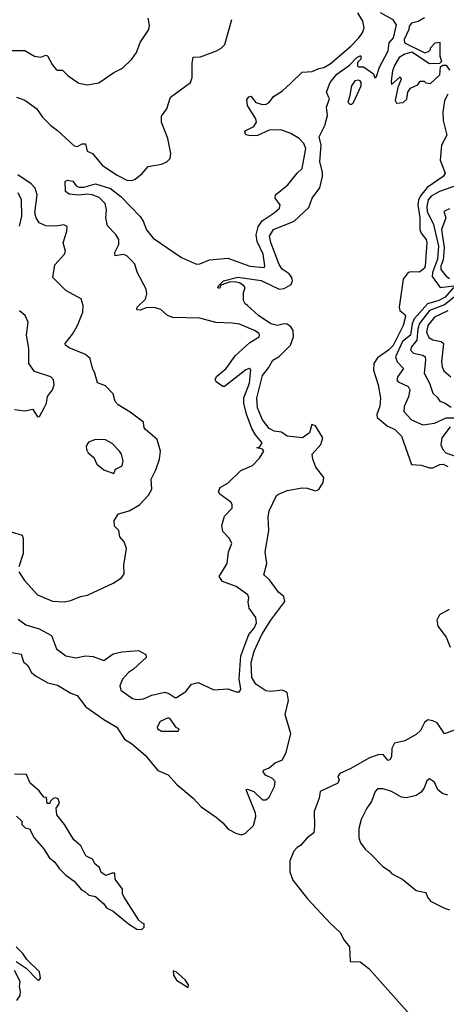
# Model space of a CAD drawing. Extents: x 1933546 to 2138868, y 524910 to 667279.
# Tile 330 of 466: x 2039426 to 2042006, y 618098 to 624054. Entities that reach past the tile are written whole.
import ezdxf

# ---------------------------------------------------------------- set-up
doc = ezdxf.new("R2010")
doc.units = 0

msp = doc.modelspace()

# ---------------------------------------------------------------- linework, layer by layer
at = {"layer": '0CON10XD'}
for points in [[(2039345, 620232.9), (2039435, 620216), (2039449.3, 620169.3), (2039475, 620147.5), (2039498, 620105), (2039521.2, 620085), (2039596.4, 620043.6), (2039655, 620029.2), (2039735, 619979.5), (2039774, 619965), (2039827.2, 619897.2), (2039935, 619820.5), (2040013.8, 619775), (2040061.1, 619701.1), (2040102, 619675), (2040186, 619605), (2040262.3, 619512.3), (2040325, 619485.8), (2040377.3, 619427.3), (2040475, 619344), (2040523.3, 619293.3), (2040615, 619230), (2040654, 619195), (2040687.6, 619157.6), (2040733.1, 619133.1), (2040765, 619124), (2040789.2, 619130.9), (2040840.5, 619179.5), (2040854.2, 619234.2), (2040853.1, 619255), (2040796.2, 619395), (2040805, 619400), (2040843.3, 619385), (2040895, 619335.5), (2040915, 619334.6), (2040935, 619351.8), (2040967.3, 619415), (2040971.9, 619445), (2040955, 619464.4), (2040912, 619485), (2040898, 619505), (2040900, 619515), (2040935, 619528.6), (2040971.7, 619558.3), (2041015, 619577.5), (2041037.8, 619622.2), (2041066.6, 619733.4), (2041031.8, 619851.8), (2041052.9, 619935), (2041043.6, 619985), (2041015, 619998.2), (2040945, 619990.4), (2040915, 619994.2), (2040854.6, 620034.6), (2040830, 620075), (2040826.6, 620165), (2040845, 620234.5), (2040890.8, 620335), (2040945, 620420.8), (2041030.4, 620535), (2041023.2, 620565), (2040991.6, 620591.6), (2040936.7, 620666.7), (2040903.8, 620695), (2040922, 620765), (2040911.1, 620835), (2040933.4, 620965), (2040930, 621045), (2040935, 621083.8), (2040980, 621175), (2040992.5, 621185), (2041045, 621206), (2041135, 621222.1), (2041165, 621221.2), (2041215, 621203.8), (2041235, 621211.5), (2041260.8, 621255), (2041265.8, 621285), (2041217.8, 621347.8), (2041199.3, 621395), (2041195.4, 621425), (2041248.2, 621485), (2041260.3, 621525), (2041215, 621598.1), (2041192.5, 621605), (2041178.6, 621555), (2041136.7, 621525), (2041045, 621534.6), (2041009.3, 621559.3), (2040965, 621564.7), (2040935, 621580.8), (2040895, 621633.1), (2040865, 621706.7), (2040860.3, 621765), (2040895, 621902.5), (2040931.1, 621948.9), (2040956.7, 621995), (2040995, 622016), (2041063.8, 622086.2), (2041083, 622135), (2041080.6, 622175), (2041066.2, 622196.2), (2041045, 622212.2), (2041025, 622214.8), (2040984.8, 622204.8), (2040945, 622215.2), (2040870.9, 622265), (2040804.5, 622324.5), (2040790, 622335), (2040780, 622355), (2040780, 622405), (2040790, 622435), (2040782.5, 622445), (2040755, 622462), (2040725, 622468.9), (2040694.2, 622465.8), (2040642.5, 622447.5), (2040635, 622427.5), (2040625, 622432.5), (2040628.8, 622445), (2040658.6, 622475), (2040745, 622497.1), (2040887.5, 622477.5), (2040995, 622424.8), (2041025, 622427.9), (2041067.5, 622452.5), (2041075.3, 622475), (2041071.6, 622495), (2041056.2, 622516.2), (2041014.6, 622545), (2040995, 622573.3), (2040945, 622706.2), (2040938.1, 622745), (2040961.4, 622785), (2041085.4, 622834.6), (2041175, 622918.8), (2041195.8, 622975), (2041242, 623038), (2041258.7, 623105), (2041257.1, 623132.9), (2041241.5, 623195), (2041249.2, 623295), (2041236.7, 623345), (2041272.5, 623415), (2041287.5, 623475), (2041282.5, 623525), (2041300, 623575), (2041282.5, 623615), (2041303.1, 623675), (2041345, 623725.6), (2041420, 623780), (2041465, 623826), (2041485, 623836.7), (2041490, 623835), (2041490, 623815), (2041470, 623795), (2041470, 623775), (2041475, 623770), (2041505, 623770), (2041566.7, 623726.7), (2041575, 623703.3), (2041585, 623710), (2041602.3, 623767.7), (2041654.4, 623865), (2041661.4, 623915), (2041687.1, 623945), (2041706.1, 624023.9), (2041685, 624053.1), (2041607.5, 624095)], [(2039417.5, 620427.5), (2039462.6, 620392.6), (2039545, 620369.1), (2039618.6, 620328.6), (2039648.6, 620248.6), (2039706.2, 620205), (2039765, 620193.1), (2039825, 620205.7), (2039871.4, 620201.4), (2039935, 620177.5), (2039992.1, 620217.9), (2040045, 620229.5), (2040145, 620238.9), (2040188.8, 620215), (2040191.2, 620195), (2040115, 620125.6), (2040084.2, 620105), (2040048.6, 620065), (2040032, 620025), (2040038.3, 619998.3), (2040108.3, 619948.3), (2040135, 619941.5), (2040175, 619946.4), (2040225, 619967.3), (2040305, 619986.4), (2040328.8, 619978.8), (2040365, 619953.8), (2040375, 619953.8), (2040430.3, 619989.7), (2040464.5, 620035.5), (2040505, 620043.8), (2040600.7, 620000.7), (2040685, 620006.7), (2040735, 619987.5), (2040755, 619987.5), (2040763.9, 620006.1), (2040754.6, 620064.6), (2040763.3, 620206.7), (2040813, 620335), (2040845, 620372.7), (2040858.8, 620405), (2040855, 620437.1), (2040813.4, 620495), (2040808.5, 620531.5), (2040812.7, 620557.3), (2040807.1, 620575), (2040735, 620625.6), (2040652.5, 620655), (2040633.3, 620685), (2040681.2, 620765), (2040688.8, 620835), (2040710, 620885), (2040696.2, 620915), (2040655, 620957.5), (2040648.8, 620995), (2040665, 621050), (2040711.7, 621098.3), (2040711.7, 621121.7), (2040702.5, 621135), (2040636, 621185), (2040628.8, 621198.8), (2040638, 621225), (2040685, 621251.4), (2040763.4, 621326.6), (2040835, 621358), (2040877.4, 621402.6), (2040902.5, 621445), (2040895, 621456.7), (2040860, 621465), (2040879.3, 621470.7), (2040892.5, 621495), (2040852.6, 621542.6), (2040831.3, 621581.3), (2040797.2, 621667.2), (2040782.9, 621735), (2040782.9, 621767.1), (2040815.6, 621855), (2040825, 621936.7), (2040815, 621944.3), (2040795, 621936.2), (2040665, 621836), (2040655, 621836.2), (2040615, 621863.8), (2040608.8, 621875), (2040616.7, 621895), (2040675, 621944.2), (2040728.7, 622021.3), (2040818.2, 622101.8), (2040874.2, 622135), (2040877.5, 622145), (2040874.2, 622155), (2040845.8, 622175), (2040755, 622213.1), (2040712.2, 622217.8), (2040612.6, 622222.6), (2040515, 622249.1), (2040352.2, 622252.3), (2040320.6, 622265), (2040280.5, 622300.5), (2040245, 622311), (2040197.6, 622312.4), (2040155, 622297.1), (2040139.2, 622299.2), (2040134.2, 622305), (2040137.5, 622315), (2040187.3, 622362.7), (2040195.4, 622395.4), (2040191.8, 622425), (2040136.1, 622526.1), (2040122.2, 622575), (2040105, 622595.9), (2040075.1, 622625.1), (2040055, 622633.8), (2040002.9, 622625), (2040002.6, 622645), (2040025.2, 622695), (2040025.3, 622724.8), (2040008.6, 622755), (2039957.2, 622807.2), (2039948.2, 622855), (2039951.8, 622905), (2039943.2, 622943.2), (2039908, 622978), (2039865, 622994.1), (2039835, 622997.9), (2039785, 622992.7), (2039725, 622999.4), (2039704, 623015), (2039701.2, 623075), (2039716.1, 623083.9), (2039748.3, 623078.3), (2039768.6, 623048.6), (2039785, 623040.8), (2039815, 623041.9), (2039885, 623061.5), (2039975, 623033.5), (2040038.9, 622985), (2040155, 622862.9), (2040172.7, 622835), (2040192.4, 622782.4), (2040233.3, 622733.3), (2040405.6, 622615.6), (2040495, 622576.4), (2040515, 622576.7), (2040575, 622601.8), (2040685, 622611.2), (2040817.3, 622562.7), (2040905, 622554.4), (2040908.9, 622565), (2040898.3, 622635), (2040863.2, 622713.2), (2040857, 622753), (2040869.4, 622800.6), (2040892.5, 622837.5), (2040964.6, 622885), (2040997.5, 622915), (2041001.4, 622935), (2040972.2, 622975), (2040972.9, 622995), (2041048.6, 623055), (2041103.6, 623126.4), (2041134, 623155), (2041156.8, 623275), (2041145, 623304.4), (2041117.1, 623335), (2041066.7, 623365), (2041005, 623388), (2040935, 623386.8), (2040865, 623352.8), (2040821.6, 623351.6), (2040795, 623358.5), (2040788.8, 623375), (2040795, 623384.4), (2040842, 623408), (2040858.7, 623435), (2040854.7, 623455), (2040804.2, 623535), (2040800.8, 623569.2), (2040811.5, 623588.5), (2040825, 623592.5), (2040855, 623553.8), (2040895, 623541.2), (2040917.2, 623542.8), (2040935, 623554.4), (2040961.1, 623588.9), (2041015, 623623.1), (2041065, 623668), (2041135, 623737.5), (2041195, 623740), (2041235, 623760), (2041265, 623764.5), (2041305, 623788.2), (2041428.6, 623895), (2041477.4, 623945), (2041500.5, 623975), (2041510.3, 624005), (2041501.4, 624045), (2041472.4, 624095)], [(2039377, 623867), (2039457.4, 623867.4), (2039515, 623834.3), (2039555, 623828.6), (2039585, 623840.5), (2039595, 623836.7), (2039622.6, 623782.6), (2039645, 623755.8), (2039655, 623750), (2039685, 623750), (2039720, 623715), (2039785, 623670), (2039835, 623660), (2039905, 623672), (2039995, 623735.8), (2040048.8, 623761.2), (2040103.8, 623815), (2040132, 623855), (2040155, 623916), (2040207.8, 623995), (2040210.9, 624020.9), (2040203.8, 624063.8)], [(2039406.7, 623585), (2039456.6, 623566.6), (2039527.8, 623517.8), (2039564, 623464), (2039614, 623414), (2039655, 623383.8), (2039755, 623291.8), (2039775, 623287.5), (2039805, 623302.5), (2039824.3, 623304.3), (2039835, 623258.8), (2039866.7, 623245), (2039925.8, 623175), (2040012.5, 623115), (2040075, 623084.3), (2040105, 623082), (2040125, 623090), (2040166.8, 623123.2), (2040202.9, 623167.1), (2040285, 623181.2), (2040316.1, 623193.9), (2040336.1, 623213.9), (2040341.2, 623245), (2040323.3, 623335), (2040284, 623435), (2040285, 623470), (2040316.7, 623515), (2040337.5, 623585), (2040460, 623675), (2040468.8, 623705), (2040469.5, 623789.5), (2040475, 623826.7), (2040519.7, 623830.3), (2040617.5, 623865), (2040645, 623881.2), (2040666.2, 623905), (2040710, 624055)], [(2041875, 624065.8), (2041836.6, 624043.4), (2041795, 624032.5), (2041782.5, 624015), (2041780, 623995), (2041750.8, 623935), (2041754.6, 623914.6), (2041877, 623853), (2041898.3, 623861.7), (2041910, 623875), (2041910, 623885), (2041940, 623915), (2041968.3, 623918.3), (2041967.5, 623835), (2041978.3, 623801.7), (2041965, 623790), (2041905, 623787.5), (2041797, 623857), (2041755, 623845.6), (2041721.9, 623825), (2041693, 623777), (2041681.4, 623745), (2041672, 623685), (2041675, 623662.5), (2041728.3, 623708.3), (2041732.5, 623695), (2041713.3, 623645), (2041697.5, 623565), (2041705, 623550), (2041745, 623552.5), (2041767, 623573), (2041773.3, 623615), (2041790.7, 623639.3), (2041835, 623660), (2041848.3, 623681.7), (2041871.7, 623681.7), (2041883, 623673), (2041911.7, 623668.3), (2041968.3, 623721.7)], [(2041968.3, 623721.7), (2041971.7, 623768.3), (2041985, 623780), (2042005, 623780), (2042025, 623750)], [(2041435, 623542.5), (2041446.1, 623553.9), (2041492.5, 623655), (2041491.2, 623675), (2041486, 623685), (2041475, 623689.2), (2041453.3, 623685), (2041432.5, 623655), (2041421.7, 623588.3), (2041410, 623555), (2041423, 623543), (2041435, 623542.5)], [(2042015, 623603.8), (2041995.6, 623565), (2041985.4, 623495), (2041987.1, 623445), (2042010, 623355), (2041977.5, 623295), (2041970, 623205), (2041998.8, 623125), (2041988, 623105), (2041890.7, 623039.3), (2041850.4, 622989.6), (2041837.3, 622962.7), (2041833.3, 622935), (2041846.9, 622855), (2041845.8, 622785), (2041853.8, 622763.8), (2041884.5, 622725), (2041888.6, 622705), (2041879.4, 622565), (2041875, 622551.2), (2041845, 622526.2), (2041795, 622529.2), (2041775.9, 622524.1), (2041746.2, 622485), (2041722, 622315), (2041726.2, 622295), (2041755, 622271.2), (2041758.8, 622258.8), (2041744.7, 622205), (2041685, 622083.4), (2041657.8, 622055), (2041590.5, 622009.5), (2041568.9, 621975), (2041566.5, 621935), (2041594.2, 621845), (2041609.1, 621765), (2041605, 621716), (2041586, 621665), (2041588.4, 621648.4), (2041648.2, 621598.2), (2041695.7, 621575), (2041736, 621535), (2041795, 621362.5), (2041855, 621359.2), (2041905, 621343.8), (2041925, 621343.8), (2041966.8, 621363.2), (2041986.7, 621365), (2042015, 621351.2)], [(2039421.9, 620715), (2039455, 620660.8), (2039535, 620574.4), (2039625, 620537.5), (2039695, 620532.2), (2039735, 620541.1), (2039795, 620565.8), (2039837, 620573), (2039870.3, 620589.7), (2039992.5, 620645), (2040041.7, 620678.3), (2040057.7, 620702.3), (2040056.7, 620755), (2040072.5, 620855), (2040057.5, 620895), (2040032.5, 620925), (2040026.7, 620965), (2040000.5, 620990.5), (2039998.1, 621025), (2040024.2, 621065.8), (2040087.6, 621082.4), (2040150.2, 621119.8), (2040205, 621177.5), (2040225.5, 621215), (2040221.8, 621275), (2040249.7, 621330.3), (2040271.4, 621395), (2040277.1, 621445), (2040258.1, 621515), (2040186.9, 621575), (2040180, 621585), (2040175, 621618.8), (2040095, 621680), (2040022.5, 621725), (2040003.3, 621745), (2039990.7, 621790.7), (2039945, 621840), (2039896.7, 621856.7), (2039881.2, 621915), (2039865.9, 621945.9), (2039853.3, 622005), (2039825, 622028), (2039725, 622070), (2039704, 622085), (2039702, 622095), (2039745, 622151.2), (2039775.8, 622205), (2039808, 622285), (2039811.2, 622325), (2039797.5, 622365), (2039705.7, 622415.7), (2039627.5, 622495), (2039638.3, 622571.7), (2039696.7, 622635), (2039703.3, 622655), (2039690, 622705), (2039710.8, 622775), (2039712.5, 622802.5), (2039693.2, 622813.2), (2039645, 622805.5), (2039585, 622806.9), (2039545, 622825.3), (2039526.2, 622855), (2039518.6, 622885), (2039531.4, 622995), (2039519.4, 623035), (2039495, 623061.2), (2039415, 623116.7)], [(2042075, 623053.7), (2041965, 623014), (2041915, 622987.5), (2041896, 622964), (2041887.9, 622925), (2041890.9, 622895), (2041929.5, 622815), (2041958.6, 622685), (2041953.8, 622605), (2041922.6, 622525), (2041921, 622501), (2041969.2, 622435), (2042051.2, 622445)], [(2039425.4, 622805), (2039440, 622865), (2039436.8, 622965), (2039416.9, 623006.9)], [(2042025, 622910), (2041991.4, 622895), (2042004.3, 622855), (2041976.4, 622785), (2041994, 622675), (2041987.4, 622602.6), (2041973.4, 622563.4), (2041973.6, 622543.6), (2042005, 622503), (2042025, 622489.4)], [(2042050, 622435), (2041998.8, 622375), (2041962.2, 622355), (2041893.6, 622336.4), (2041829.7, 622265), (2041812.3, 622245), (2041799.1, 622215), (2041790.1, 622145), (2041742, 622108), (2041699.6, 622015), (2041709.4, 621985), (2041747.3, 621945), (2041713.1, 621895), (2041707.1, 621875), (2041715, 621863.3), (2041775.2, 621835.2), (2041785.3, 621815), (2041777.4, 621772.6), (2041751.9, 621715), (2041748.6, 621685), (2041795, 621633.1), (2041865, 621604), (2041935, 621612.9), (2042004.9, 621645.1), (2042105.2, 621645.2)], [(2042085, 622399.3), (2041995, 622329.4), (2041905.3, 622294.7), (2041843.8, 622216.2), (2041834, 622185), (2041828, 622115), (2041796.1, 622075), (2041790.8, 622055), (2041807.1, 622037.1), (2041864, 622025), (2041878.2, 622015), (2041881.1, 621995), (2041872, 621915), (2041905.8, 621855), (2041925, 621794.2), (2041951.7, 621771.7), (2041967.1, 621747.1), (2041995, 621737.5), (2042035, 621711)], [(2039395, 621696), (2039457.7, 621687.7), (2039505, 621698.8), (2039535, 621652), (2039546.8, 621653.2), (2039575, 621706.2), (2039588.2, 621735), (2039593.9, 621775), (2039624.5, 621815), (2039635.6, 621845), (2039630.6, 621875), (2039615, 621893.1), (2039516.1, 621926.1), (2039481.8, 621975), (2039482.6, 622065), (2039468.1, 622145), (2039477.5, 622225), (2039458.6, 622265), (2039425, 622292.9)], [(2042016.1, 622293.9), (2041934.3, 622255), (2041894.2, 622205), (2041887.2, 622165), (2041901.3, 622131.3), (2041925, 622116.7), (2041975, 622106.9), (2041990, 622095), (2041977.2, 621985), (2041980.6, 621955), (2041990.8, 621930.8), (2042034.7, 621894.7)], [(2042029, 621591), (2041978.8, 621525), (2041972.9, 621482.9), (2041985.2, 621455), (2042004.5, 621434.5), (2042085, 621405.5)], [(2039995, 621310), (2040006.7, 621335), (2040046.2, 621355), (2040051.2, 621385), (2040042, 621425), (2040030.8, 621445), (2039985, 621490.6), (2039945, 621513.1), (2039884.3, 621515.7), (2039842.1, 621497.9), (2039828.8, 621475), (2039830, 621455), (2039841.2, 621435), (2039873.8, 621405), (2039893.8, 621365), (2039935, 621330.8), (2039995, 621310)], [(2039375, 620955.6), (2039441.2, 620935), (2039447.1, 620915), (2039447.1, 620825), (2039421.1, 620745)], [(2042024, 620486), (2041966.1, 620453.9), (2041948.7, 620421.3), (2041955.7, 620385), (2042005, 620318.2), (2042029.1, 620259.1)], [(2040385, 619750), (2040390, 619765), (2040375, 619770), (2040336.7, 619825), (2040325, 619830), (2040275, 619808.8), (2040258.8, 619775), (2040260, 619765), (2040285, 619750.8), (2040385, 619750)], [(2042053.5, 619756.5), (2041995, 619733.1), (2041950.4, 619800.4), (2041925, 619813), (2041895, 619817.9), (2041875, 619802.2), (2041850.1, 619755), (2041825, 619730.7), (2041755, 619691.2), (2041692.6, 619677.4), (2041676.1, 619645), (2041674.8, 619595.2), (2041665, 619576.8), (2041655, 619573.2), (2041625, 619609.2), (2041595, 619606.2), (2041541.7, 619588.3), (2041425, 619521.8), (2041363.2, 619495), (2041349.6, 619475), (2041358.9, 619455), (2041350.7, 619435), (2041243.5, 619385), (2041238.2, 619345), (2041206.7, 619265), (2041209.6, 619175), (2041204.5, 619135.5), (2041164.7, 619105.3), (2041125, 619058.9), (2041105, 619046.9), (2041084.2, 619025), (2041060, 618965), (2041059.3, 618899.3), (2041078.6, 618848.6), (2041166.7, 618736.7), (2041306.4, 618586.4), (2041365, 618532), (2041387.8, 618485), (2041420.6, 618445), (2041425, 618357.5), (2041485, 618354.3), (2041537.1, 618315), (2041785, 618036.9)], [(2040165, 618550), (2040180, 618565), (2040180, 618585), (2040165, 618590), (2040147, 618607), (2040057.5, 618745), (2040047.5, 618765), (2040047.5, 618795), (2040003.3, 618855), (2040001.7, 618891.7), (2039985, 618891.2), (2039946.4, 618876.4), (2039920, 618895), (2039910, 618925), (2039882.5, 618945), (2039865.9, 618975.9), (2039827, 618997), (2039795.8, 619055.8), (2039753.6, 619093.6), (2039696.7, 619185), (2039650, 619245), (2039647.5, 619285), (2039667.5, 619315), (2039660, 619340), (2039645, 619346), (2039628, 619342), (2039610, 619325), (2039608.3, 619311.7), (2039591.7, 619311.7), (2039588.3, 619348.3), (2039571.7, 619351.7), (2039545, 619390), (2039490, 619435), (2039468.3, 619488.3), (2039395, 619490)], [(2042015, 619363.3), (2041983.9, 619373.9), (2041956.1, 619396.1), (2041935, 619442.5), (2041905, 619462.5), (2041889.3, 619450.7), (2041873, 619407), (2041855, 619381.2), (2041825, 619360.8), (2041765, 619347.5), (2041735, 619350), (2041675, 619384.3), (2041625, 619402), (2041589.5, 619400.5), (2041576, 619385), (2041554.3, 619325), (2041525.8, 619285), (2041492, 619215), (2041478.3, 619161.7), (2041477.1, 619105), (2041487.1, 619075), (2041515.7, 619035.7), (2041551.2, 619005), (2041621.7, 618931.7), (2041662.5, 618905), (2041675, 618890), (2041743.6, 618853.6), (2041825, 618786.2), (2041883.3, 618773.3), (2041892, 618745), (2041910.9, 618720.9), (2041995, 618678.8), (2042025, 618670)], [(2039407, 619237), (2039440, 619205), (2039440, 619185), (2039460, 619165), (2039485, 619160), (2039513.3, 619105), (2039570.3, 619040.3), (2039605, 618986.7), (2039638.6, 618958.6), (2039665, 618918.8), (2039705, 618880), (2039755, 618843.3), (2039800.5, 618790.5), (2039820.7, 618780.7), (2039845, 618757.5), (2039885, 618750), (2039935.9, 618705.9), (2039950.7, 618680.7), (2039990.7, 618660.7), (2040083.9, 618583.9), (2040135, 618552.5), (2040165, 618550)], [(2039405, 618356.7), (2039466.4, 618316.4), (2039535, 618246.2), (2039545, 618244.2), (2039552, 618255), (2039545.4, 618295), (2039468.9, 618368.9), (2039445, 618404.4), (2039405.4, 618445)], [(2039409.3, 618120.7), (2039429.1, 618150.9), (2039432, 618175), (2039424.5, 618205), (2039429.2, 618235), (2039395, 618302.5)], [(2040445, 618200), (2040446.7, 618215), (2040426.2, 618245), (2040375, 618292.5), (2040355, 618300), (2040356.7, 618275), (2040375, 618244), (2040445, 618200)]]:
    msp.add_lwpolyline(points, dxfattribs=at)

doc.saveas('drawing.dxf')
